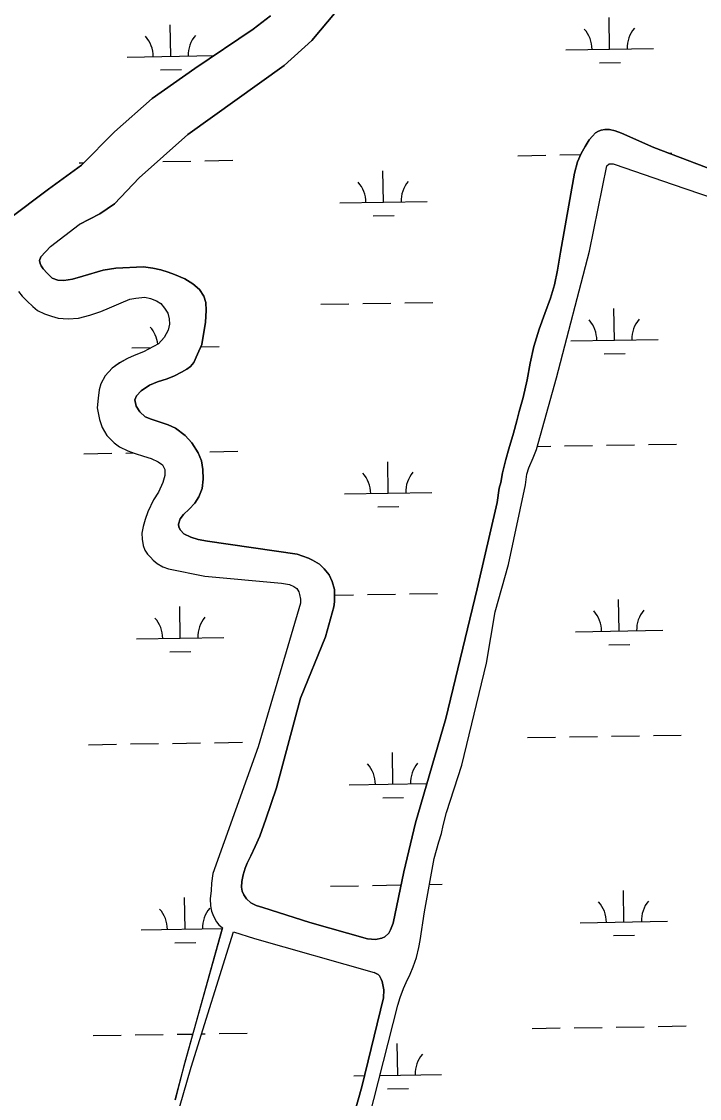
# Model space of a CAD drawing. Extents: x 3855477 to 3893699, y 299188 to 325115.
# Drawn here: x 3867099 to 3867875, y 317786 to 319017 of the extents above; entities that cross this region are included whole.
import ezdxf

# ---------------------------------------------------------------- set-up
doc = ezdxf.new("R2010")
doc.units = 0
doc.layers.add('V-TOPO-SHOR', color=7, linetype='Continuous')
doc.layers.add('V-WETL-SWMP', color=7, linetype='Continuous')

msp = doc.modelspace()

# ---------------------------------------------------------------- linework, layer by layer
at = {"layer": 'V-TOPO-SHOR'}
for points in [[(3867511.9, 319101.3), (3867510, 319099.1), (3867459.4, 319028.2), (3867431.5, 318995.3), (3867399.9, 318966.7), (3867289.6, 318887.7), (3867233.8, 318838.3), (3867205.9, 318808.6), (3867189.1, 318797.2), (3867165.5, 318784.7)], [(3867130.1, 318825.2), (3867167.9, 318852.8), (3867205.8, 318890.8), (3867248.9, 318928.8), (3867297.8, 318963.1), (3867364.5, 319008.2), (3867384, 319023.3)], [(3867731.6, 318843.5), (3867735, 318856.3), (3867739.3, 318866.1), (3867744.1, 318874.1), (3867748.7, 318881.6), (3867752.2, 318885.9), (3867755.9, 318889.6), (3867759.1, 318891.6), (3867762.4, 318892.8), (3867766.4, 318893.5), (3867771.8, 318893.4), (3867778.2, 318891.9), (3867785.5, 318889.1), (3867822.5, 318872.7), (3868011.3, 318801.1)], [(3867768.9, 318851.8), (3867771.5, 318854.2), (3867772.3, 318854.1), (3867776.1, 318854), (3867778.2, 318853.6), (3867843.6, 318831.1), (3867973.2, 318786.7), (3868116.1, 318734.4), (3868192.8, 318708), (3868303.1, 318667.2), (3868308.8, 318664.4), (3868310.7, 318662.6), (3868311.5, 318659.1), (3868311.2, 318654.7), (3868310.4, 318647.1), (3868308.9, 318641), (3868305.6, 318627.6)], [(3867480, 317697.7), (3867529.6, 317892.4), (3867532.4, 317901.2), (3867536.3, 317911.3), (3867539.1, 317918.3), (3867543.7, 317927.9), (3867547.4, 317936.2), (3867551, 317946.8), (3867553.7, 317958.3), (3867555.2, 317966.4), (3867560.4, 317999.1), (3867571.1, 318060), (3867576.7, 318079), (3867579.5, 318088.6), (3867581.5, 318097.6), (3867585.4, 318112.7), (3867602.8, 318166.5), (3867631, 318283.4), (3867641.1, 318341.8), (3867656.3, 318396.1), (3867675.8, 318487), (3867677.4, 318499.2), (3867679.5, 318506.5), (3867684.4, 318518.2), (3867688.3, 318527.4), (3867711.2, 318609.4), (3867749, 318754.3), (3867768.9, 318851.8)], [(3867524.4, 317986), (3867536.6, 318044.7), (3867550, 318100.8), (3867584.8, 318219.9), (3867620.5, 318368.2), (3867643.4, 318466.9), (3867645.6, 318483.2), (3867647.4, 318489.9), (3867649.5, 318501), (3867653.1, 318516), (3867656.7, 318528.4), (3867662, 318546.1), (3867665.8, 318560.3), (3867668.6, 318571.1), (3867673.2, 318587.1), (3867677.6, 318607.4), (3867681.1, 318626.4), (3867685.3, 318645.3), (3867691.5, 318665.2), (3867698, 318683.2), (3867704.2, 318700.6), (3867708.7, 318716), (3867712.2, 318732.8), (3867715.6, 318753.3), (3867731.6, 318843.5)], [(3866918.1, 318633.8), (3866923.7, 318641.9), (3866928.8, 318650.7), (3866934.4, 318660.2), (3866940.5, 318668.8), (3866947.3, 318677.5), (3866956.8, 318688.8), (3866968, 318698.7), (3866979.2, 318709.7), (3866988.4, 318719), (3867130.1, 318825.2)], [(3867121.7, 318748), (3867132.5, 318759.8), (3867165.5, 318784.7)], [(3867121.7, 318748), (3867120.1, 318743.8), (3867120.6, 318740.2), (3867121.8, 318737.6), (3867124.3, 318734.3), (3867128.9, 318729.1), (3867134.5, 318723.5), (3867141, 318721.2), (3867148, 318720.7), (3867157.8, 318722.5), (3867169.6, 318725.7), (3867192.9, 318732.8), (3867207.2, 318735), (3867239.1, 318736.4), (3867249.5, 318734.9), (3867258.6, 318732.9), (3867267.2, 318730.4), (3867274.5, 318727.8), (3867286, 318722.8), (3867295.5, 318716.9), (3867302.9, 318710.4), (3867308, 318702.7), (3867310.2, 318695.7), (3867310.7, 318686.5), (3867309.8, 318673), (3867305.7, 318647.8), (3867300.8, 318636.5), (3867296.5, 318627), (3867292.6, 318622.5), (3867288.3, 318619.3), (3867282.4, 318615.9), (3867274.4, 318611.9), (3867265.9, 318608.3), (3867255.1, 318604.8), (3867245.8, 318601), (3867236.1, 318594.8), (3867231, 318589.1), (3867229, 318584.4), (3867230.4, 318577.2), (3867234.6, 318570.7), (3867241, 318565), (3867247.5, 318562.3), (3867257.8, 318558.8), (3867267, 318555.7), (3867275.5, 318551.8), (3867286.4, 318543.5), (3867294.2, 318535.3), (3867301.6, 318523.6), (3867305.3, 318514.7), (3867306.8, 318504.7), (3867307.2, 318493.7), (3867305.9, 318482.9), (3867302.3, 318473.3), (3867297.8, 318466.3), (3867291.2, 318459.4), (3867284.8, 318453.4), (3867280.8, 318448.2), (3867278.8, 318442.1), (3867279.3, 318438.7), (3867281.3, 318435.2), (3867285.2, 318431.3), (3867293.1, 318427.5), (3867301.4, 318424.8), (3867312.1, 318422.8), (3867414.6, 318407.8)], [(3867095.9, 318708.2), (3867100.3, 318702.9), (3867106, 318697.3), (3867112.4, 318690.9), (3867117.6, 318686.5), (3867125.7, 318682.6), (3867133.7, 318679.9), (3867141.3, 318677.9), (3867152.6, 318677), (3867164.4, 318677.8), (3867177.6, 318681), (3867190.2, 318685.3), (3867200.2, 318689.7), (3867213.5, 318695.1), (3867223.4, 318699.4), (3867230.2, 318700.5), (3867240.5, 318701.9), (3867247, 318700.4), (3867253.8, 318697.7), (3867258.6, 318694.5), (3867263.1, 318689), (3867266.7, 318683.6), (3867268.4, 318677), (3867268.6, 318670.8), (3867267, 318664), (3867262.4, 318655.7), (3867255.9, 318648.4), (3867238.8, 318639.2), (3867228.4, 318635.2), (3867220.8, 318631.6), (3867211.7, 318626.8), (3867203, 318620.5), (3867195, 318611.9), (3867190.1, 318602.6), (3867188.1, 318595.9), (3867186.9, 318586.4), (3867186, 318575.1), (3867188.7, 318561.9), (3867191.8, 318552.8), (3867197.1, 318543.6), (3867205.5, 318535.1), (3867211.6, 318530.6), (3867220.9, 318525.9), (3867229.3, 318522.9), (3867239, 318520), (3867247.5, 318517.2), (3867255.6, 318513.6), (3867260.5, 318510.2), (3867263.4, 318504.9), (3867263.4, 318498), (3867261.1, 318489.7), (3867255.9, 318478.7), (3867250.4, 318470.1), (3867244, 318456.4), (3867240.9, 318447.4), (3867238.6, 318439.4), (3867237.1, 318432), (3867237.4, 318424.9), (3867238.6, 318418), (3867240.6, 318412.6), (3867243.5, 318408)], [(3867243.5, 318408), (3867247, 318404.3), (3867250.1, 318401.1), (3867254.4, 318397.2), (3867261.2, 318393.3), (3867267.5, 318391.2), (3867309, 318382.7), (3867396.8, 318374.8), (3867406, 318373.1), (3867410.7, 318371.1), (3867414.2, 318368.6), (3867416.5, 318364.9), (3867417.4, 318361.9), (3867418.3, 318356.6), (3867418.3, 318351.8)], [(3867414.6, 318407.8), (3867427.4, 318403.4), (3867432.1, 318401.2), (3867440.2, 318396.4), (3867445.5, 318391.3), (3867451.2, 318384.2), (3867454.6, 318376.7), (3867457.2, 318367.5), (3867457.2, 318353.5), (3867456.7, 318347.8), (3867446.9, 318313.4), (3867418.3, 318243.2), (3867391, 318140.6), (3867378.7, 318104.8), (3867371.9, 318085.4), (3867366.7, 318073.8), (3867361.6, 318063.2), (3867357.4, 318054.5), (3867355.1, 318049), (3867352.7, 318041.2), (3867351.2, 318033.8), (3867350.8, 318027.3), (3867351.7, 318022.7), (3867353.5, 318018.4), (3867356.7, 318014), (3867361.7, 318009.4), (3867367.9, 318006.3), (3867375.5, 318004), (3867429.1, 317986.8), (3867495.2, 317968.3), (3867504.2, 317967.4), (3867511.4, 317968.9), (3867515, 317970.6), (3867519.5, 317974.6), (3867521.3, 317978.4), (3867524.4, 317986)], [(3867418.3, 318351.8), (3867370.1, 318187.8), (3867318.2, 318043), (3867316.7, 318031.6), (3867316.3, 318023.4), (3867315.2, 318014), (3867315.6, 318005.9), (3867316.8, 317999.7), (3867319, 317994), (3867322.3, 317987.6), (3867325.2, 317984), (3867329.2, 317980.8)], [(3867275.2, 317784), (3867285.3, 317823.1), (3867329.2, 317980.8)], [(3867279.9, 317775.2), (3867293.4, 317821.6), (3867341.7, 317976.1)], [(3867341.7, 317976.1), (3867365.9, 317968.7), (3867502.7, 317929.6)], [(3867388.8, 317385.3), (3867375.9, 317341.4), (3867373.2, 317337.2), (3867370, 317336.7), (3867367.6, 317337.4), (3867365.1, 317341.9), (3867364, 317355.1), (3867388.8, 317461.4), (3867456.2, 317684.4), (3867488.5, 317798.8), (3867513.5, 317900.8), (3867513.8, 317909.7), (3867511.8, 317919.5), (3867510.6, 317921.9), (3867509.6, 317924.3), (3867508.7, 317925.9), (3867507.4, 317927.2), (3867502.7, 317929.6)]]:
    msp.add_lwpolyline(points, dxfattribs=at)
at = {"layer": 'V-WETL-SWMP'}
for p, q in [((3867270.1, 318977.1), (3867269.5, 319013.1)), ((3867771.9, 318985.3), (3867771.4, 319021.3)), ((3867220.1, 318976.3), (3867319.8, 318978)), ((3867722, 318984.5), (3867821.9, 318986.1)), ((3867760.2, 318969.7), (3867784.2, 318970.1)), ((3867258.4, 318961.5), (3867282.4, 318961.9)), ((3867715.1, 318864.3), (3867738.7, 318864.7)), ((3867839.2, 318866.3), (3867843, 318866.4)), ((3867165.2, 318855.3), (3867170.6, 318855.4)), ((3867261.2, 318856.9), (3867293.2, 318857.4)), ((3867309.2, 318857.7), (3867341.2, 318858.2)), ((3867667.1, 318863.5), (3867699.1, 318864)), ((3867513.3, 318810.3), (3867512.7, 318846.3)), ((3867463.3, 318809.5), (3867563.3, 318811.1)), ((3867501.6, 318794.6), (3867525.6, 318795)), ((3867441.8, 318693.7), (3867473.8, 318694.2)), ((3867489.8, 318694.4), (3867521.8, 318695)), ((3867537.8, 318695.2), (3867569.8, 318695.7)), ((3867777.4, 318652.7), (3867776.8, 318688.7)), ((3867225.5, 318643.7), (3867247.7, 318644.1)), ((3867304.5, 318645), (3867325.5, 318645.3)), ((3867727.4, 318651.9), (3867827.4, 318653.5)), ((3867765.6, 318637.1), (3867789.6, 318637.5)), ((3867720.5, 318531.7), (3867752.5, 318532.2)), ((3867768.5, 318532.5), (3867800.5, 318533)), ((3867816.5, 318533.2), (3867848.5, 318533.8)), ((3867170.6, 318522.7), (3867202.6, 318523.2)), ((3867218.6, 318523.5), (3867227.3, 318523.6)), ((3867314.6, 318525.1), (3867346.6, 318525.6)), ((3867689.4, 318531.2), (3867704.5, 318531.4)), ((3867518.7, 318477.6), (3867518.2, 318513.6)), ((3867468.8, 318476.8), (3867568.7, 318478.5)), ((3867507, 318462), (3867531, 318462.4)), ((3867457.2, 318361.2), (3867479.2, 318361.5)), ((3867495.2, 318361.8), (3867527.2, 318362.3)), ((3867543.2, 318362.6), (3867575.2, 318363.1)), ((3867280.9, 318311.9), (3867280.4, 318347.9)), ((3867782.8, 318320.1), (3867782.2, 318356.1)), ((3867230.9, 318311.1), (3867330.9, 318312.7)), ((3867732.8, 318319.2), (3867832.8, 318320.9)), ((3867771, 318304.4), (3867795, 318304.8)), ((3867269.2, 318296.3), (3867293.2, 318296.6)), ((3867773.9, 318199.8), (3867805.9, 318200.3)), ((3867821.9, 318200.6), (3867853.9, 318201.1)), ((3867176.1, 318190.1), (3867208.1, 318190.6)), ((3867224.1, 318190.9), (3867256.1, 318191.4)), ((3867272.1, 318191.6), (3867304, 318192.2)), ((3867320, 318192.4), (3867352, 318193)), ((3867677.9, 318198.3), (3867709.9, 318198.8)), ((3867725.9, 318199), (3867757.9, 318199.6)), ((3867524.2, 318145), (3867523.6, 318181)), ((3867474.2, 318144.2), (3867563.1, 318145.6)), ((3867512.4, 318129.4), (3867536.4, 318129.8)), ((3867452.6, 318028.4), (3867484.6, 318028.9)), ((3867500.6, 318029.2), (3867532.6, 318029.7)), ((3867565.9, 318030.2), (3867580.6, 318030.5)), ((3867286.4, 317979.2), (3867285.8, 318015.2)), ((3867788.2, 317987.4), (3867787.6, 318023.4)), ((3867236.4, 317978.4), (3867328.9, 317979.9)), ((3867738.2, 317986.6), (3867838.2, 317988.2)), ((3867776.5, 317971.8), (3867800.5, 317972.2)), ((3867274.6, 317963.6), (3867298.6, 317964)), ((3867779.3, 317867.2), (3867811.3, 317867.7)), ((3867827.3, 317868), (3867859.3, 317868.5)), ((3867181.5, 317857.5), (3867213.5, 317858)), ((3867229.5, 317858.2), (3867261.5, 317858.8)), ((3867277.5, 317859), (3867295.3, 317859.3)), ((3867305.3, 317859.5), (3867309.5, 317859.5)), ((3867325.5, 317859.8), (3867357.5, 317860.3)), ((3867683.3, 317865.6), (3867715.3, 317866.2)), ((3867731.3, 317866.4), (3867763.3, 317866.9)), ((3867529.6, 317812.4), (3867529, 317848.4)), ((3867479.6, 317811.6), (3867491.7, 317811.8)), ((3867509.1, 317812), (3867579.6, 317813.2)), ((3867517.8, 317796.8), (3867541.8, 317797.1))]:
    msp.add_line(p, q, dxfattribs=at)
for points in [[(3867247.5, 318562.3), (3867241, 318565), (3867234.6, 318570.7), (3867230.4, 318577.2), (3867229, 318584.4), (3867231, 318589.1), (3867236.1, 318594.8), (3867245.8, 318601), (3867255.1, 318604.8), (3867265.9, 318608.3), (3867274.4, 318611.9), (3867282.4, 318615.9), (3867288.3, 318619.3), (3867292.6, 318622.5), (3867296.5, 318627), (3867300.8, 318636.5), (3867305.7, 318647.8), (3867309.8, 318673), (3867310.7, 318686.5), (3867310.2, 318695.7), (3867308, 318702.7), (3867302.9, 318710.4), (3867295.5, 318716.9), (3867286, 318722.8), (3867274.5, 318727.8), (3867267.2, 318730.4), (3867258.6, 318732.9), (3867249.5, 318734.9), (3867239.1, 318736.4), (3867207.2, 318735), (3867192.9, 318732.8), (3867169.6, 318725.7), (3867157.8, 318722.5), (3867148, 318720.7), (3867141, 318721.2), (3867134.5, 318723.5), (3867128.9, 318729.1), (3867124.3, 318734.3), (3867121.8, 318737.6), (3867120.6, 318740.2), (3867120.1, 318743.8), (3867121.7, 318748), (3867132.5, 318759.8), (3867165.5, 318784.7), (3867189.1, 318797.2), (3867205.9, 318808.6), (3867233.8, 318838.3), (3867289.6, 318887.7), (3867399.9, 318966.7), (3867431.5, 318995.3), (3867459.4, 319028.2)], [(3867384, 319023.3), (3867364.5, 319008.2), (3867297.8, 318963.1), (3867248.9, 318928.8), (3867205.8, 318890.8), (3867167.9, 318852.8), (3867130.1, 318825.2), (3866988.4, 318719), (3866979.2, 318709.7)], [(3868011.3, 318801.1), (3867822.5, 318872.7), (3867785.5, 318889.1), (3867778.2, 318891.9), (3867771.8, 318893.4), (3867766.4, 318893.5), (3867762.4, 318892.8), (3867759.1, 318891.6), (3867755.9, 318889.6), (3867752.2, 318885.9), (3867748.7, 318881.6), (3867744.1, 318874.1), (3867739.3, 318866.1), (3867735, 318856.3), (3867731.6, 318843.5), (3867715.6, 318753.3), (3867712.2, 318732.8), (3867708.7, 318716), (3867704.2, 318700.6), (3867698, 318683.2), (3867691.5, 318665.2), (3867685.3, 318645.3), (3867681.1, 318626.4), (3867677.6, 318607.4), (3867673.2, 318587.1), (3867668.6, 318571.1), (3867665.8, 318560.3), (3867662, 318546.1), (3867656.7, 318528.4), (3867653.1, 318516), (3867649.5, 318501), (3867647.4, 318489.9), (3867645.6, 318483.2), (3867643.4, 318466.9), (3867620.5, 318368.2), (3867584.8, 318219.9), (3867550, 318100.8), (3867536.6, 318044.7), (3867524.4, 317986), (3867521.3, 317978.4), (3867519.5, 317974.6), (3867515, 317970.6), (3867511.4, 317968.9), (3867504.2, 317967.4), (3867495.2, 317968.3), (3867429.1, 317986.8), (3867375.5, 318004), (3867367.9, 318006.3), (3867361.7, 318009.4), (3867356.7, 318014), (3867353.5, 318018.4), (3867351.7, 318022.7), (3867350.8, 318027.3), (3867351.2, 318033.8), (3867352.7, 318041.2), (3867355.1, 318049), (3867357.4, 318054.5), (3867361.6, 318063.2), (3867366.7, 318073.8), (3867371.9, 318085.4), (3867378.7, 318104.8), (3867391, 318140.6), (3867418.3, 318243.2), (3867446.9, 318313.4), (3867456.7, 318347.8), (3867457.2, 318353.5), (3867457.2, 318367.5), (3867454.6, 318376.7), (3867451.2, 318384.2), (3867445.5, 318391.3), (3867440.2, 318396.4), (3867432.1, 318401.2), (3867427.4, 318403.4), (3867414.6, 318407.8), (3867312.1, 318422.8), (3867301.4, 318424.8), (3867293.1, 318427.5), (3867285.2, 318431.3), (3867281.3, 318435.2), (3867279.3, 318438.7), (3867278.8, 318442.1), (3867280.8, 318448.2), (3867284.8, 318453.4), (3867291.2, 318459.4), (3867297.8, 318466.3), (3867302.3, 318473.3), (3867305.9, 318482.9), (3867307.1, 318493.7), (3867306.8, 318504.7), (3867305.3, 318514.7), (3867301.6, 318523.6), (3867294.2, 318535.3), (3867286.4, 318543.5), (3867275.5, 318551.8), (3867267, 318555.7), (3867257.8, 318558.8), (3867247.5, 318562.3)], [(3867480, 317697.7), (3867529.6, 317892.4), (3867532.4, 317901.2), (3867536.3, 317911.3), (3867539.1, 317918.3), (3867543.7, 317927.9), (3867547.4, 317936.2), (3867551, 317946.8), (3867553.7, 317958.3), (3867555.2, 317966.4), (3867560.4, 317999.1), (3867571.1, 318060), (3867576.7, 318079), (3867579.5, 318088.6), (3867581.5, 318097.6), (3867585.4, 318112.7), (3867602.8, 318166.5), (3867631, 318283.4), (3867641.1, 318341.8), (3867656.3, 318396.1), (3867675.8, 318487), (3867677.4, 318499.2), (3867679.5, 318506.5), (3867684.4, 318518.2), (3867688.3, 318527.4), (3867711.2, 318609.4), (3867749, 318754.3), (3867768.9, 318851.8), (3867771.5, 318854.2), (3867772.3, 318854.1), (3867776.1, 318854), (3867778.2, 318853.6), (3867843.6, 318831.1), (3867973.2, 318786.7)], [(3867095.9, 318708.2), (3867100.3, 318702.9), (3867106, 318697.3), (3867112.4, 318690.9), (3867117.6, 318686.5), (3867125.7, 318682.6), (3867133.7, 318679.9), (3867141.3, 318677.9), (3867152.6, 318677), (3867164.4, 318677.8), (3867177.6, 318681), (3867190.2, 318685.3), (3867200.2, 318689.7), (3867213.5, 318695.1), (3867223.4, 318699.4), (3867230.2, 318700.5), (3867240.5, 318701.9), (3867247, 318700.4), (3867253.8, 318697.7), (3867258.6, 318694.5), (3867263.1, 318689), (3867266.7, 318683.6), (3867268.4, 318677), (3867268.6, 318670.8), (3867267, 318664), (3867262.5, 318655.7), (3867255.9, 318648.4), (3867238.8, 318639.2), (3867228.4, 318635.2), (3867220.8, 318631.6), (3867211.6, 318626.8), (3867203, 318620.5), (3867195, 318611.9), (3867190.1, 318602.6), (3867188.1, 318595.9), (3867186.9, 318586.4), (3867186, 318575.1), (3867188.7, 318561.9)], [(3867188.7, 318561.9), (3867191.8, 318552.8), (3867197.1, 318543.6), (3867205.5, 318535.1), (3867211.6, 318530.6), (3867220.9, 318525.9), (3867229.3, 318522.9), (3867239, 318520), (3867247.5, 318517.2), (3867255.6, 318513.6), (3867260.5, 318510.2), (3867263.4, 318504.9), (3867263.4, 318498), (3867261.1, 318489.7), (3867255.9, 318478.7), (3867250.4, 318470.1), (3867244, 318456.4), (3867240.9, 318447.4), (3867238.6, 318439.4), (3867237.1, 318432), (3867237.4, 318424.9), (3867238.6, 318418), (3867240.6, 318412.6), (3867243.5, 318408), (3867247, 318404.3), (3867250.1, 318401.1), (3867254.4, 318397.2), (3867261.2, 318393.3), (3867267.5, 318391.2), (3867309, 318382.7), (3867396.8, 318374.8), (3867406, 318373.1), (3867410.7, 318371.1), (3867414.2, 318368.6), (3867416.5, 318364.9), (3867417.4, 318361.9), (3867418.3, 318356.6), (3867418.3, 318351.8), (3867370.1, 318187.8), (3867318.2, 318043), (3867316.7, 318031.6), (3867316.3, 318023.4), (3867315.2, 318014), (3867315.6, 318005.9), (3867316.8, 317999.7), (3867319, 317994), (3867322.3, 317987.6), (3867325.2, 317984), (3867329.2, 317980.8), (3867285.2, 317823.1), (3867275.2, 317784)], [(3867279.9, 317775.2), (3867293.4, 317821.6), (3867341.7, 317976.1), (3867365.9, 317968.7), (3867502.7, 317929.6), (3867507.4, 317927.2), (3867508.7, 317925.9), (3867509.6, 317924.3), (3867510.6, 317921.9), (3867511.8, 317919.5), (3867513.8, 317909.7), (3867513.5, 317900.8), (3867488.5, 317798.8), (3867456.2, 317684.4)]]:
    msp.add_lwpolyline(points, dxfattribs=at)
for centre, start, end in [((3867214.9, 318976.7), 0.1615, 41.7052), ((3867325.3, 318978.5), 140.1615, 181.7052), ((3867716.7, 318984.9), 0.1615, 41.7052), ((3867827.2, 318986.7), 140.1615, 181.7052), ((3867458.1, 318809.8), 0.1615, 41.7052), ((3867568.6, 318811.6), 140.1615, 181.7052), ((3867220.3, 318644.1), 6.5696, 41.7052), ((3867722.1, 318652.3), 0.1615, 41.7052), ((3867832.6, 318654.1), 140.1615, 181.7052), ((3867463.5, 318477.2), 0.1615, 41.7052), ((3867574, 318479), 140.1615, 181.7052), ((3867336.2, 318313.3), 140.1615, 181.7052), ((3867727.5, 318319.6), 0.1615, 41.7052), ((3867838, 318321.4), 140.1615, 181.7052), ((3867225.7, 318311.5), 0.1615, 41.7052), ((3867468.9, 318144.6), 0.1615, 41.7052), ((3867579.4, 318146.4), 140.1615, 181.7052), ((3867341.6, 317980.6), 140.1615, 181.7052), ((3867733, 317987), 0.1615, 41.7052), ((3867843.4, 317988.8), 140.1615, 181.7052), ((3867231.1, 317978.8), 0.1615, 41.7052), ((3867584.8, 317813.8), 140.1615, 181.7052), ((3867474.3, 317812), 0.1615, 2.7227)]:
    msp.add_arc(centre, 35.2, start, end, dxfattribs=at)

doc.saveas('drawing.dxf')
